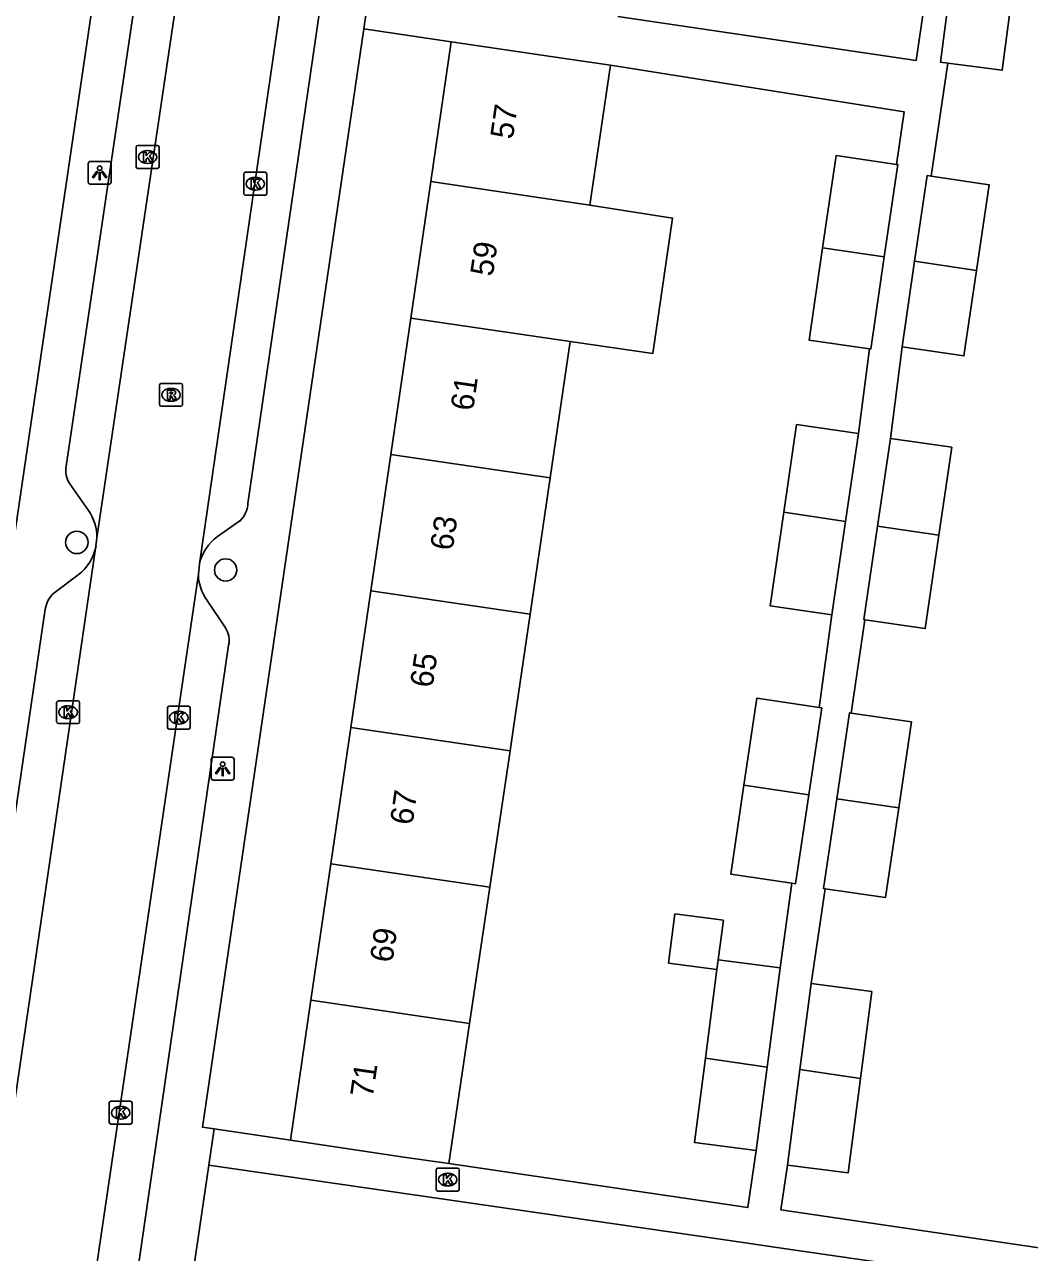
# Model space of a CAD drawing. Extents: x 163686 to 164493, y 382719 to 383870.
# Drawn here: x 163841.4 to 163885.2, y 382977.2 to 383030.8 of the extents above; entities that cross this region are included whole.
import ezdxf

# ---------------------------------------------------------------- set-up
doc = ezdxf.new("R2010")
doc.units = 0
for name, color, linetype in [('IMGEO_Boom', 7, 'Continuous'), ('IMGEO_Kolk', 7, 'Continuous'), ('IMGEO_Lichtpunt', 7, 'Continuous'), ('IMGEO_Pand', 7, 'Continuous'), ('IMGEO_Pand_nummerreeks', 7, 'Continuous'), ('IMGEO_Rijbaan_lokaal_open', 7, 'Continuous'), ('IMGEO_Rioolput', 7, 'Continuous'), ('IMGEO_Voetpad_open', 7, 'Continuous')]:
    doc.layers.add(name, color=color, linetype=linetype)

msp = doc.modelspace()

# ---------------------------------------------------------------- linework, layer by layer
at = {"layer": 'IMGEO_Boom'}
for centre in [(163843.649, 383008.174), (163850.142, 383006.969)]:
    msp.add_circle(centre, 0.489, dxfattribs=at)
at = {"layer": 'IMGEO_Kolk'}
for p, q in [((163846.235, 383024.558), (163846.235, 383025.41)), ((163846.31, 383025.484), (163847.162, 383025.484)), ((163846.723, 383025.264), (163846.748, 383025.264)), ((163847.236, 383025.41), (163847.236, 383024.558)), ((163846.746, 383024.704), (163846.721, 383024.704)), ((163847.162, 383024.484), (163846.31, 383024.484)), ((163850.933, 383023.388), (163850.933, 383024.24)), ((163851.008, 383024.314), (163851.86, 383024.314)), ((163851.934, 383024.24), (163851.934, 383023.388)), ((163851.421, 383024.094), (163851.446, 383024.094)), ((163851.86, 383023.314), (163851.008, 383023.314)), ((163851.444, 383023.534), (163851.419, 383023.534)), ((163842.77, 383000.341), (163842.77, 383001.193)), ((163842.845, 383001.267), (163843.697, 383001.267)), ((163843.771, 383001.193), (163843.771, 383000.341)), ((163843.258, 383001.047), (163843.283, 383001.047)), ((163847.599, 383000.102), (163847.599, 383000.954)), ((163847.674, 383001.028), (163848.526, 383001.028)), ((163848.087, 383000.808), (163848.112, 383000.808)), ((163848.6, 383000.954), (163848.6, 383000.102)), ((163843.697, 383000.267), (163842.845, 383000.267)), ((163843.281, 383000.487), (163843.256, 383000.487)), ((163848.526, 383000.028), (163847.674, 383000.028)), ((163848.11, 383000.248), (163848.085, 383000.248)), ((163845.061, 382982.873), (163845.061, 382983.725)), ((163845.136, 382983.799), (163845.988, 382983.799)), ((163845.549, 382983.579), (163845.574, 382983.579)), ((163846.062, 382983.725), (163846.062, 382982.873)), ((163845.572, 382983.019), (163845.547, 382983.019)), ((163845.988, 382982.799), (163845.136, 382982.799)), ((163859.329, 382979.956), (163859.329, 382980.808)), ((163859.404, 382980.882), (163860.256, 382980.882)), ((163860.33, 382980.808), (163860.33, 382979.956)), ((163859.817, 382980.662), (163859.842, 382980.662)), ((163860.256, 382979.882), (163859.404, 382979.882)), ((163859.84, 382980.102), (163859.815, 382980.102))]:
    msp.add_line(p, q, dxfattribs=at)
for points in [[(163846.235, 383024.558), (163846.235, 383025.41)], [(163846.31, 383025.484), (163847.162, 383025.484)], [(163846.556, 383025.184), (163846.679, 383025.184), (163846.679, 383025.033), (163846.809, 383025.184), (163846.973, 383025.184), (163846.827, 383025.033), (163846.98, 383024.784), (163846.828, 383024.784), (163846.743, 383024.948), (163846.679, 383024.881), (163846.679, 383024.784), (163846.556, 383024.784), (163846.556, 383025.184)], [(163847.236, 383025.41), (163847.236, 383024.558)], [(163847.162, 383024.484), (163846.31, 383024.484)], [(163850.933, 383023.388), (163850.933, 383024.24)], [(163851.008, 383024.314), (163851.86, 383024.314)], [(163851.934, 383024.24), (163851.934, 383023.388)], [(163851.254, 383024.014), (163851.377, 383024.014), (163851.377, 383023.863), (163851.507, 383024.014), (163851.671, 383024.014), (163851.525, 383023.863), (163851.678, 383023.614), (163851.526, 383023.614), (163851.441, 383023.778), (163851.377, 383023.711), (163851.377, 383023.614), (163851.254, 383023.614), (163851.254, 383024.014)], [(163851.86, 383023.314), (163851.008, 383023.314)], [(163842.77, 383000.341), (163842.77, 383001.193)], [(163842.845, 383001.267), (163843.697, 383001.267)], [(163843.771, 383001.193), (163843.771, 383000.341)], [(163843.091, 383000.967), (163843.214, 383000.967), (163843.214, 383000.816), (163843.344, 383000.967), (163843.508, 383000.967), (163843.362, 383000.816), (163843.515, 383000.567), (163843.363, 383000.567), (163843.278, 383000.731), (163843.214, 383000.664), (163843.214, 383000.567), (163843.091, 383000.567), (163843.091, 383000.967)], [(163847.599, 383000.102), (163847.599, 383000.954)], [(163847.674, 383001.028), (163848.526, 383001.028)], [(163847.92, 383000.728), (163848.043, 383000.728), (163848.043, 383000.577), (163848.173, 383000.728), (163848.337, 383000.728), (163848.191, 383000.577), (163848.344, 383000.328), (163848.192, 383000.328), (163848.107, 383000.492), (163848.043, 383000.425), (163848.043, 383000.328), (163847.92, 383000.328), (163847.92, 383000.728)], [(163848.6, 383000.954), (163848.6, 383000.102)], [(163843.697, 383000.267), (163842.845, 383000.267)], [(163848.526, 383000.028), (163847.674, 383000.028)], [(163845.061, 382982.873), (163845.061, 382983.725)], [(163845.136, 382983.799), (163845.988, 382983.799)], [(163845.382, 382983.499), (163845.505, 382983.499), (163845.505, 382983.348), (163845.635, 382983.499), (163845.799, 382983.499), (163845.653, 382983.348), (163845.806, 382983.099), (163845.654, 382983.099), (163845.569, 382983.263), (163845.505, 382983.196), (163845.505, 382983.099), (163845.382, 382983.099), (163845.382, 382983.499)], [(163846.062, 382983.725), (163846.062, 382982.873)], [(163845.988, 382982.799), (163845.136, 382982.799)], [(163859.329, 382979.956), (163859.329, 382980.808)], [(163859.404, 382980.882), (163860.256, 382980.882)], [(163860.33, 382980.808), (163860.33, 382979.956)], [(163859.65, 382980.582), (163859.773, 382980.582), (163859.773, 382980.431), (163859.903, 382980.582), (163860.067, 382980.582), (163859.921, 382980.431), (163860.074, 382980.182), (163859.922, 382980.182), (163859.837, 382980.346), (163859.773, 382980.279), (163859.773, 382980.182), (163859.65, 382980.182), (163859.65, 382980.582)], [(163860.256, 382979.882), (163859.404, 382979.882)]]:
    msp.add_lwpolyline(points, dxfattribs=at)
for centre, start, end in [((163846.312, 383025.408), 91.552, 178.448), ((163846.312, 383025.408), 91.552, 178.448), ((163847.16, 383025.408), 1.552, 88.448), ((163847.16, 383025.408), 1.552, 88.448), ((163846.312, 383024.56), 181.552, 268.448), ((163846.312, 383024.56), 181.552, 268.448), ((163847.16, 383024.56), 271.552, 358.448), ((163847.16, 383024.56), 271.552, 358.448), ((163851.01, 383024.238), 91.552, 178.448), ((163851.01, 383024.238), 91.552, 178.448), ((163851.858, 383024.238), 1.552, 88.448), ((163851.858, 383024.238), 1.552, 88.448), ((163851.01, 383023.39), 181.552, 268.448), ((163851.01, 383023.39), 181.552, 268.448), ((163851.858, 383023.39), 271.552, 358.448), ((163851.858, 383023.39), 271.552, 358.448), ((163842.847, 383001.191), 91.552, 178.448), ((163842.847, 383001.191), 91.552, 178.448), ((163843.695, 383001.191), 1.552, 88.448), ((163843.695, 383001.191), 1.552, 88.448), ((163847.676, 383000.952), 91.552, 178.448), ((163847.676, 383000.952), 91.552, 178.448), ((163848.524, 383000.952), 1.552, 88.448), ((163848.524, 383000.952), 1.552, 88.448), ((163842.847, 383000.343), 181.552, 268.448), ((163842.847, 383000.343), 181.552, 268.448), ((163843.695, 383000.343), 271.552, 358.448), ((163843.695, 383000.343), 271.552, 358.448), ((163847.676, 383000.104), 181.552, 268.448), ((163847.676, 383000.104), 181.552, 268.448), ((163848.524, 383000.104), 271.552, 358.448), ((163848.524, 383000.104), 271.552, 358.448), ((163845.138, 382983.723), 91.552, 178.448), ((163845.138, 382983.723), 91.552, 178.448), ((163845.986, 382983.723), 1.552, 88.448), ((163845.986, 382983.723), 1.552, 88.448), ((163845.138, 382982.875), 181.552, 268.448), ((163845.138, 382982.875), 181.552, 268.448), ((163845.986, 382982.875), 271.552, 358.448), ((163845.986, 382982.875), 271.552, 358.448), ((163859.406, 382980.806), 91.552, 178.448), ((163859.406, 382980.806), 91.552, 178.448), ((163860.254, 382980.806), 1.552, 88.448), ((163860.254, 382980.806), 1.552, 88.448), ((163859.406, 382979.958), 181.552, 268.448), ((163859.406, 382979.958), 181.552, 268.448), ((163860.254, 382979.958), 271.552, 358.448), ((163860.254, 382979.958), 271.552, 358.448)]:
    msp.add_arc(centre, 0.0765, start, end, dxfattribs=at)
for centre, major_axis, ratio, start_param, end_param in [((163846.722, 383024.984), (-0.387, 0.002), 0.722429, 4.712389, 7.853982), ((163846.747, 383024.984), (-0.39, 0.002), 0.717154, 1.570796, 4.712389), ((163851.42, 383023.814), (-0.387, 0.002), 0.722429, 4.712389, 7.853982), ((163851.445, 383023.814), (-0.39, 0.002), 0.717154, 1.570796, 4.712389), ((163843.257, 383000.767), (-0.387, 0.002), 0.722429, 4.712389, 7.853982), ((163843.282, 383000.767), (-0.39, 0.002), 0.717154, 1.570796, 4.712389), ((163848.086, 383000.528), (-0.387, 0.002), 0.722429, 4.712389, 7.853982), ((163848.111, 383000.528), (-0.39, 0.002), 0.717154, 1.570796, 4.712389), ((163845.548, 382983.299), (-0.387, 0.002), 0.722429, 4.712389, 7.853982), ((163845.573, 382983.299), (-0.39, 0.002), 0.717154, 1.570796, 4.712389), ((163859.816, 382980.382), (-0.387, 0.002), 0.722429, 4.712389, 7.853982), ((163859.841, 382980.382), (-0.39, 0.002), 0.717154, 1.570796, 4.712389)]:
    msp.add_ellipse(centre, major_axis=major_axis, ratio=ratio, start_param=start_param, end_param=end_param, dxfattribs=at)
at = {"layer": 'IMGEO_Lichtpunt'}
for p, q in [((163844.147, 383024.695), (163844.147, 383023.888)), ((163844.147, 383024.695), (163844.147, 383023.888)), ((163845.049, 383024.79), (163844.241, 383024.79)), ((163845.049, 383024.79), (163844.241, 383024.79)), ((163845.143, 383023.888), (163845.143, 383024.695)), ((163845.143, 383023.888), (163845.143, 383024.695)), ((163844.241, 383023.794), (163845.049, 383023.794)), ((163844.241, 383023.794), (163845.049, 383023.794)), ((163849.514, 382998.704), (163849.514, 382997.897)), ((163849.514, 382998.704), (163849.514, 382997.897)), ((163850.416, 382998.799), (163849.608, 382998.799)), ((163850.416, 382998.799), (163849.608, 382998.799)), ((163850.51, 382997.897), (163850.51, 382998.704)), ((163850.51, 382997.897), (163850.51, 382998.704)), ((163849.608, 382997.803), (163850.416, 382997.803)), ((163849.608, 382997.803), (163850.416, 382997.803))]:
    msp.add_line(p, q, dxfattribs=at)
for points in [[(163844.521, 383024.359), (163844.56, 383024.331), (163844.372, 383024.069), (163844.334, 383024.096), (163844.521, 383024.359)], [(163844.623, 383024.311), (163844.67, 383024.311), (163844.67, 383023.989), (163844.623, 383023.989), (163844.623, 383024.311)], [(163844.733, 383024.331), (163844.771, 383024.358), (163844.958, 383024.096), (163844.919, 383024.068), (163844.733, 383024.331)], [(163849.888, 382998.368), (163849.927, 382998.34), (163849.739, 382998.078), (163849.701, 382998.105), (163849.888, 382998.368)], [(163849.99, 382998.32), (163850.037, 382998.32), (163850.037, 382997.998), (163849.99, 382997.998), (163849.99, 382998.32)], [(163850.1, 382998.34), (163850.138, 382998.367), (163850.325, 382998.105), (163850.286, 382998.077), (163850.1, 382998.34)]]:
    msp.add_lwpolyline(points, dxfattribs=at)
for centre in [(163844.646, 383024.493), (163850.013, 382998.502)]:
    msp.add_circle(centre, 0.0994, dxfattribs=at)
for centre, start, end in [((163844.241, 383024.695), 90, 180), ((163844.241, 383024.695), 90, 180), ((163845.049, 383024.695), 0, 90), ((163845.049, 383024.695), 0, 90), ((163844.241, 383023.888), 180, 270), ((163844.241, 383023.888), 180, 270), ((163845.049, 383023.888), 270, 0), ((163845.049, 383023.888), 270, 360), ((163849.608, 382998.704), 90, 180), ((163849.608, 382998.704), 90, 180), ((163850.416, 382998.704), 0, 90), ((163850.416, 382998.704), 0, 90), ((163849.608, 382997.897), 180, 270), ((163849.608, 382997.897), 180, 270), ((163850.416, 382997.897), 270, 0), ((163850.416, 382997.897), 270, 360)]:
    msp.add_arc(centre, 0.0946, start, end, dxfattribs=at)
at = {"layer": 'IMGEO_Pand'}
for points in [[(163881.651, 383029.076), (163881.326, 383029.118), (163881.793, 383032.698)], [(163884.484, 383032.298), (163884.023, 383028.766), (163881.651, 383029.076)], [(163859.979, 383030.006), (163859.086, 383023.907)], [(163859.979, 383030.006), (163864.927, 383029.282), (163866.929, 383028.989)], [(163866.036, 383022.888), (163866.929, 383028.989)], [(163879.402, 383024.661), (163876.769, 383025.046), (163876.18, 383021.02)], [(163879.402, 383024.661), (163879.461, 383024.652), (163878.872, 383020.626)], [(163880.198, 383020.433), (163880.744, 383024.168), (163880.92, 383024.142)], [(163880.92, 383024.142), (163883.444, 383023.773), (163882.897, 383020.038)], [(163859.086, 383023.907), (163858.215, 383017.956)], [(163866.036, 383022.888), (163859.086, 383023.907)], [(163865.165, 383016.936), (163868.774, 383016.406), (163869.641, 383022.315), (163866.036, 383022.888)], [(163876.18, 383021.02), (163875.59, 383016.995), (163878.224, 383016.61)], [(163878.872, 383020.626), (163876.18, 383021.02)], [(163878.224, 383016.61), (163878.283, 383016.601), (163878.872, 383020.626)], [(163880.198, 383020.433), (163879.652, 383016.701)], [(163882.897, 383020.038), (163880.198, 383020.433)], [(163879.652, 383016.701), (163882.351, 383016.306), (163882.897, 383020.038)], [(163858.215, 383017.956), (163857.345, 383012.005)], [(163858.215, 383017.956), (163865.165, 383016.936)], [(163864.295, 383010.986), (163865.165, 383016.936)], [(163877.742, 383012.915), (163875.049, 383013.309), (163874.49, 383009.485)], [(163877.742, 383012.915), (163877.182, 383009.091)], [(163878.585, 383008.886), (163879.144, 383012.71)], [(163879.144, 383012.71), (163881.818, 383012.319), (163881.259, 383008.495)], [(163856.474, 383006.055), (163857.345, 383012.005)], [(163857.345, 383012.005), (163864.295, 383010.986)], [(163863.424, 383005.036), (163864.295, 383010.986)], [(163874.49, 383009.485), (163873.893, 383005.407), (163876.586, 383005.013)], [(163877.182, 383009.091), (163874.49, 383009.485)], [(163877.182, 383009.091), (163876.586, 383005.013)], [(163878.032, 383004.802), (163877.988, 383004.808), (163878.585, 383008.886)], [(163878.585, 383008.886), (163881.259, 383008.495)], [(163881.259, 383008.495), (163880.662, 383004.417), (163878.032, 383004.802)], [(163856.474, 383006.055), (163855.603, 383000.104)], [(163863.424, 383005.036), (163856.474, 383006.055)], [(163862.551, 382999.085), (163862.686, 382999.996), (163863.424, 383005.036)], [(163876.035, 383000.975), (163873.316, 383001.379), (163872.753, 382997.589)], [(163876.035, 383000.975), (163876.144, 383000.959), (163875.581, 382997.168)], [(163876.801, 382996.992), (163877.358, 383000.742), (163877.435, 383000.731)], [(163877.435, 383000.731), (163880.064, 383000.34), (163879.507, 382996.59)], [(163855.603, 383000.104), (163855.588, 383000), (163854.734, 382994.153)], [(163855.603, 383000.104), (163862.551, 382999.085)], [(163861.667, 382993.137), (163862.551, 382999.085)], [(163872.753, 382997.589), (163872.176, 382993.707), (163874.846, 382993.31)], [(163875.581, 382997.168), (163872.753, 382997.589)], [(163875.581, 382997.168), (163875.004, 382993.287), (163874.846, 382993.31)], [(163876.302, 382993.07), (163876.22, 382993.082), (163876.801, 382996.992)], [(163876.801, 382996.992), (163879.507, 382996.59)], [(163879.507, 382996.59), (163878.926, 382992.68), (163876.302, 382993.07)], [(163854.734, 382994.153), (163853.865, 382988.203)], [(163854.734, 382994.153), (163861.667, 382993.137)], [(163860.782, 382987.188), (163861.667, 382993.137)], [(163871.63, 382989.971), (163871.854, 382991.692), (163869.744, 382991.967), (163869.463, 382989.816), (163871.574, 382989.541)], [(163871.574, 382989.541), (163871.63, 382989.971)], [(163874.328, 382989.619), (163871.63, 382989.971)], [(163871.574, 382989.541), (163871.07, 382985.678)], [(163873.762, 382985.283), (163874.328, 382989.619)], [(163875.192, 382985.186), (163875.681, 382988.93)], [(163875.681, 382988.93), (163878.328, 382988.584), (163877.833, 382984.793)], [(163853.865, 382988.203), (163852.974, 382982.1)], [(163860.782, 382987.188), (163853.865, 382988.203)], [(163859.874, 382981.076), (163860.782, 382987.188)], [(163871.07, 382985.678), (163870.591, 382982.006), (163873.288, 382981.654)], [(163871.07, 382985.678), (163873.762, 382985.283)], [(163873.762, 382985.283), (163873.288, 382981.654)], [(163874.648, 382981.015), (163875.192, 382985.186)], [(163875.192, 382985.186), (163877.833, 382984.793)], [(163877.833, 382984.793), (163877.295, 382980.67), (163874.648, 382981.015)], [(163852.974, 382982.1), (163857.92, 382981.366), (163859.874, 382981.076)]]:
    msp.add_lwpolyline(points, dxfattribs=at)
at = {"layer": 'IMGEO_Rijbaan_lokaal_open'}
for points in [[(163844.524, 383008.365), (163849.011, 383038.672)], [(163853.474, 383038.025), (163849.001, 383007.241)], [(163844.486, 383008.007), (163844.524, 383008.365)], [(163838.367, 382966.298), (163844.486, 383008.007)], [(163849.001, 383007.241), (163848.952, 383006.786)], [(163848.952, 383006.786), (163843.443, 382969.373)]]:
    msp.add_lwpolyline(points, dxfattribs=at)
at = {"layer": 'IMGEO_Rioolput'}
for p, q in [((163847.261, 383014.182), (163847.261, 383015.034)), ((163847.336, 383015.108), (163848.188, 383015.108)), ((163848.262, 383015.034), (163848.262, 383014.182)), ((163847.749, 383014.888), (163847.774, 383014.888)), ((163848.188, 383014.108), (163847.336, 383014.108)), ((163847.772, 383014.328), (163847.747, 383014.328))]:
    msp.add_line(p, q, dxfattribs=at)
for points in [[(163847.261, 383014.182), (163847.261, 383015.034)], [(163847.336, 383015.108), (163848.188, 383015.108)], [(163848.262, 383015.034), (163848.262, 383014.182)], [(163847.85, 383014.806), (163847.598, 383014.808), (163847.598, 383014.408)], [(163847.598, 383014.408), (163847.722, 383014.408), (163847.722, 383014.57), (163847.733, 383014.57)], [(163847.776, 383014.727), (163847.722, 383014.727), (163847.722, 383014.646)], [(163847.722, 383014.646), (163847.774, 383014.646)], [(163847.78, 383014.541), (163847.851, 383014.408), (163847.991, 383014.408), (163847.926, 383014.534)], [(163848.188, 383014.108), (163847.336, 383014.108)]]:
    msp.add_lwpolyline(points, dxfattribs=at)
for centre, radius, start, end in [((163847.338, 383015.032), 0.0765, 91.552, 178.448), ((163847.338, 383015.032), 0.0765, 91.552, 178.448), ((163848.186, 383015.032), 0.0765, 1.552, 88.448), ((163848.186, 383015.032), 0.0765, 1.552, 88.448), ((163847.732, 383014.517), 0.0533, 26.0293, 88.6989), ((163847.758, 383014.835), 0.19, 274.7715, 282.9687), ((163847.782, 383014.631), 0.0964, 77.0061, 93.1865), ((163847.796, 383014.688), 0.0378, 276.6634, 79.6772), ((163847.849, 383014.696), 0.109, 350.3612, 89.416), ((163847.847, 383014.696), 0.112, 277.5842, 350.9817), ((163847.831, 383014.481), 0.108, 29.5134, 73.7905), ((163847.338, 383014.184), 0.0765, 181.552, 268.448), ((163847.338, 383014.184), 0.0765, 181.552, 268.448), ((163848.186, 383014.184), 0.0765, 271.552, 358.448), ((163848.186, 383014.184), 0.0765, 271.552, 358.448)]:
    msp.add_arc(centre, radius, start, end, dxfattribs=at)
for centre, major_axis, ratio, start_param, end_param in [((163847.748, 383014.608), (-0.387, 0.002), 0.722429, 4.712389, 7.853982), ((163847.773, 383014.608), (-0.39, 0.002), 0.717154, 1.570796, 4.712389)]:
    msp.add_ellipse(centre, major_axis=major_axis, ratio=ratio, start_param=start_param, end_param=end_param, dxfattribs=at)
at = {"layer": 'IMGEO_Voetpad_open'}
for points in [[(163848.348, 383058.925), (163840.396, 383004.806), (163837.504, 382984.157)], [(163853.879, 383037.003), (163854.741, 383035.912), (163854.784, 383035.122), (163851.116, 383009.869)], [(163843.187, 383011.5), (163846.852, 383036.242)], [(163856.163, 383030.566), (163856.474, 383032.686)], [(163867.245, 383031.108), (163880.26, 383029.195), (163880.622, 383031.658)], [(163849.641, 382982.589), (163849.133, 382982.664), (163856.163, 383030.566)], [(163856.163, 383030.566), (163859.979, 383030.006)], [(163866.929, 383028.989), (163879.742, 383026.947), (163879.402, 383024.661)], [(163880.92, 383024.142), (163881.651, 383029.076)], [(163878.224, 383016.61), (163877.742, 383012.915)], [(163879.144, 383012.71), (163879.652, 383016.701)], [(163844.154, 383009.57), (163843.338, 383010.732)], [(163850.765, 383009.106), (163849.787, 383008.424)], [(163842.652, 383005.965), (163843.701, 383006.758)], [(163849.33, 383005.639), (163850.133, 383004.449)], [(163837.038, 382969.597), (163842.274, 383005.262)], [(163876.586, 383005.013), (163876.035, 383000.975)], [(163877.435, 383000.731), (163878.032, 383004.802)], [(163850.272, 383003.687), (163845.659, 382971.938)], [(163874.846, 382993.31), (163874.328, 382989.619)], [(163875.681, 382988.93), (163876.302, 382993.07)], [(163849.405, 382981.015), (163849.641, 382982.589)], [(163852.974, 382982.1), (163849.641, 382982.589)], [(163873.288, 382981.654), (163872.922, 382979.161), (163859.874, 382981.076)], [(163845.732, 382955.951), (163849.405, 382981.015)], [(163849.405, 382981.015), (163872.816, 382977.623), (163874.081, 382977.44), (163895.924, 382974.275)], [(163887.012, 382977.207), (163874.362, 382979.06), (163874.648, 382981.015)]]:
    msp.add_lwpolyline(points, dxfattribs=at)
for centre, radius, start, end in [((163844.163, 383011.293), 0.998, 168.0396, 214.207), ((163849.912, 383009.96), 1.207, 314.9392, 355.6535), ((163842.478, 383008.396), 2.046, 359.1313, 35.0073), ((163850.944, 383006.803), 1.992, 125.5103, 167.2886), ((163842.48, 383008.397), 2.044, 306.6942, 349.0069), ((163850.943, 383006.806), 1.991, 180.5876, 215.8922), ((163843.408, 383005.105), 1.145, 131.3282, 172.1383), ((163849.304, 383003.904), 0.992, 347.3493, 33.3265)]:
    msp.add_arc(centre, radius, start, end, dxfattribs=at)

# ---------------------------------------------------------------- texts
at = {"layer": 'IMGEO_Pand_nummerreeks'}
for s, rotation, p in [('57', 81.6738, (163862.667, 383025.723)), ('59', 81.6751, (163861.792, 383019.742)), ('61', 81.6738, (163860.933, 383013.874)), ('63', 81.6738, (163860.041, 383007.782)), ('65', 81.6738, (163859.166, 383001.801)), ('67', 81.6916, (163858.292, 382995.812)), ('69', 81.6916, (163857.415, 382989.811)), ('71', 81.6916, (163856.555, 382983.921))]:
    msp.add_text(s, height=1, rotation=rotation, dxfattribs=at).set_placement(p)

doc.saveas('drawing.dxf')
